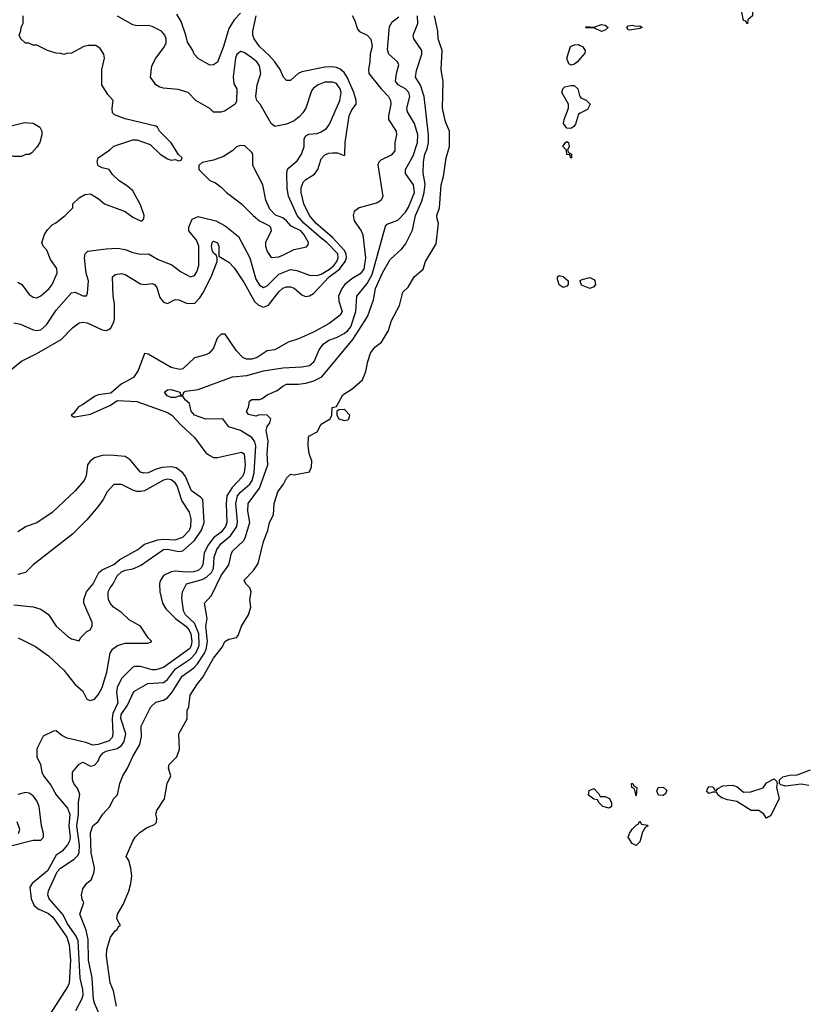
# Model space of a CAD drawing. Header units: inches. Extents: x 2348352 to 2479776, y 460422 to 613655.
# Tile 534 of 590: x 2447081 to 2451182, y 583680 to 588810. Entities that reach past the tile are written whole.
import ezdxf

# ---------------------------------------------------------------- set-up
doc = ezdxf.new("R2010")
doc.units = ezdxf.units.IN
doc.header["$MEASUREMENT"] = 0
doc.layers.add('C4548', color=7, linetype='Continuous')
doc.layers.add('C4558', color=7, linetype='Continuous')

msp = doc.modelspace()

# ---------------------------------------------------------------- linework, layer by layer
at = {"layer": 'C4548', "color": 4}
for points, elevation in [([(2447033.6, 586986.4), (2447090, 587031), (2447170, 587071), (2447295.9, 587144.1), (2447355.5, 587204.5), (2447390, 587230.8), (2447410, 587234), (2447432, 587230), (2447510, 587193.4), (2447530, 587190.6), (2447544.5, 587195.5), (2447555.1, 587204.9), (2447569.4, 587230), (2447573.6, 587250), (2447573.6, 587330), (2447567.3, 587370), (2447564, 587470), (2447577.2, 587482.8), (2447610, 587487.7), (2447630, 587482), (2447710, 587434), (2447730, 587430.8), (2447770, 587434.8), (2447782, 587430), (2447794.4, 587414.4), (2447810, 587362), (2447830, 587338), (2447850, 587331.3), (2447890, 587352), (2447908.7, 587351.3), (2447950, 587334), (2447990, 587331), (2448018.7, 587361.3), (2448034, 587386), (2448077, 587470), (2448109.2, 587550), (2448109, 587569), (2448103.1, 587583.1), (2448090, 587593.2), (2448083, 587610), (2448079.7, 587630), (2448083.6, 587650), (2448090, 587656.4), (2448110, 587646.8), (2448117.6, 587630), (2448118, 587578), (2448170, 587546.8), (2448198, 587518), (2448250, 587438.8), (2448302.5, 587342.5), (2448323.4, 587323.4), (2448350, 587313), (2448376.9, 587323.1), (2448430, 587393), (2448450, 587410.5), (2448470, 587419.1), (2448490, 587419.1), (2448510, 587410.6), (2448550, 587377.3), (2448568.3, 587368.3), (2448590, 587370.6), (2448610, 587384), (2448692.1, 587470), (2448746.4, 587510), (2448776.1, 587550), (2448782.2, 587570), (2448780.3, 587590), (2448769.8, 587610), (2448710, 587674.8), (2448622.4, 587750), (2448589.6, 587790), (2448559.6, 587850), (2448545.6, 587910), (2448546.2, 587933.8), (2448556.6, 587963.4), (2448570, 587977.3), (2448615.3, 588004.7), (2448632.3, 588030), (2448650, 588084.7), (2448670, 588106), (2448690, 588114.8), (2448710, 588117.3), (2448736.3, 588116.3), (2448770, 588102), (2448774, 588106), (2448776.2, 588170), (2448796.2, 588310), (2448810, 588341), (2448833.2, 588370), (2448832.7, 588390), (2448820.5, 588430), (2448786.8, 588506.8), (2448770, 588534.5), (2448750, 588551.8), (2448730, 588560.5), (2448710, 588564.7), (2448670, 588562.4), (2448550, 588538), (2448530, 588529.3), (2448490, 588494), (2448470, 588494), (2448454, 588510), (2448437.2, 588550), (2448409.3, 588590), (2448382, 588622), (2448329.4, 588670), (2448302, 588710), (2448295.1, 588730), (2448294.5, 588750), (2448312, 588830)], 64), ([(2447050, 587231), (2447084.5, 587224.5), (2447150, 587194), (2447170, 587190.7), (2447190, 587194.8), (2447219.3, 587220.7), (2447270, 587296), (2447350, 587386.8), (2447370, 587390.8), (2447410, 587371), (2447428.4, 587371.6), (2447434, 587386), (2447438, 587450), (2447426.6, 587490), (2447418, 587570), (2447421.2, 587590), (2447436, 587604), (2447530, 587617.1), (2447590, 587619.3), (2447630, 587613), (2447670, 587597.1), (2447710, 587588), (2447750.5, 587590.5), (2447801.1, 587561.1), (2447872.3, 587532.3), (2447917.5, 587497.5), (2447970, 587471), (2447990, 587478), (2448003.7, 587496.3), (2448014, 587530), (2448014, 587630), (2448000.7, 587660.7), (2447962, 587710), (2447962, 587730), (2447978, 587770), (2448010, 587784.7), (2448102, 587762), (2448150, 587736), (2448220.7, 587680.7), (2448278.4, 587570), (2448310, 587458.8), (2448330, 587427.3), (2448350, 587415.5), (2448370, 587423), (2448430, 587484.4), (2448490, 587508.2), (2448524.1, 587504.1), (2448590, 587479.3), (2448630, 587477.6), (2448650, 587484.2), (2448694.3, 587510), (2448717.2, 587530), (2448732.1, 587550), (2448739.7, 587570), (2448737.7, 587590), (2448680.5, 587650), (2448650, 587671.1), (2448559.7, 587750), (2448525.1, 587790), (2448479.6, 587890), (2448474, 587930), (2448472, 588010), (2448475.1, 588030), (2448481.3, 588038.7), (2448524.7, 588075.3), (2448547.3, 588110), (2448562, 588150), (2448561.2, 588190), (2448570, 588204.7), (2448586.6, 588213.4), (2448630, 588218), (2448650, 588225.5), (2448677.4, 588242.6), (2448694.5, 588265.5), (2448747.8, 588390), (2448754.7, 588430), (2448749.6, 588450), (2448730, 588477), (2448710, 588485.1), (2448670, 588485.1), (2448634.8, 588470), (2448610, 588452.7), (2448600.7, 588439.3), (2448570.4, 588349.7), (2448555.8, 588324.2), (2448536.7, 588303.3), (2448510, 588284), (2448470, 588265.2), (2448410, 588254), (2448390, 588268.7), (2448332.3, 588370), (2448315.1, 588390), (2448309.5, 588409.5), (2448318, 588470), (2448336.2, 588530), (2448329.6, 588570), (2448315.6, 588590), (2448290, 588611.8), (2448250, 588639.3), (2448230, 588645.2), (2448210.5, 588629.5), (2448204.4, 588610), (2448192.8, 588512.8), (2448196.3, 588476.3), (2448210.8, 588449.2), (2448210, 588386), (2448202, 588370), (2448150, 588335.3), (2448128.4, 588328.4), (2448090, 588328.7), (2448070, 588348), (2447998, 588390), (2447958, 588430), (2447906.3, 588446.3), (2447830, 588453.2), (2447810, 588459), (2447788.7, 588470), (2447762, 588510), (2447769, 588570), (2447789.2, 588610), (2447833.1, 588666.9), (2447843.7, 588690), (2447843.7, 588710), (2447837.2, 588730), (2447819, 588750), (2447770, 588775.1), (2447750, 588779.3), (2447690, 588779), (2447670, 588784), (2447590, 588829.2)], 68), ([(2447070, 587442), (2447092, 587430), (2447130, 587378), (2447150, 587364.7), (2447170, 587361), (2447190, 587371), (2447233.2, 587410), (2447249, 587430), (2447275.3, 587490), (2447273.6, 587513.6), (2447240.2, 587560.2), (2447222, 587610), (2447202, 587630), (2447195.3, 587650), (2447209.3, 587690.7), (2447224.7, 587715.3), (2447250, 587742), (2447268.9, 587751.1), (2447318, 587790), (2447358, 587830), (2447358, 587850), (2447390, 587882), (2447420.4, 587899.6), (2447450, 587902), (2447490, 587878), (2447522, 587850), (2447630, 587811.3), (2447670, 587782), (2447710, 587762), (2447718, 587762), (2447727.3, 587772.7), (2447728, 587790), (2447710, 587846), (2447670, 587918), (2447642, 587942), (2447598, 587970), (2447563.1, 588003.1), (2447546, 588030), (2447510, 588039), (2447489.2, 588049.2), (2447484, 588070), (2447490, 588091.3), (2447550, 588132), (2447570, 588151.3), (2447670, 588184.7), (2447690, 588184.7), (2447759.8, 588159.8), (2447812, 588110), (2447850, 588086), (2447870, 588078), (2447890, 588082), (2447910, 588074), (2447922, 588078), (2447926, 588090), (2447908, 588108), (2447870, 588168), (2447808.9, 588228.9), (2447798, 588250), (2447790, 588255.3), (2447630, 588294), (2447574.6, 588314.6), (2447564.7, 588324.7), (2447562, 588350), (2447568, 588390), (2447540.2, 588420.2), (2447508, 588470), (2447508.4, 588548.4), (2447522, 588610), (2447518, 588630), (2447500.4, 588660.4), (2447476.4, 588676.4), (2447436.4, 588676.4), (2447414, 588670), (2447350, 588635.3), (2447325.4, 588634.6), (2447310, 588628.7), (2447294.6, 588634.6), (2447270, 588635.3), (2447226, 588650), (2447170, 588678), (2447150, 588678), (2447127.3, 588687.3), (2447110, 588688), (2447086, 588710), (2447078, 588730), (2447087.3, 588752.7), (2447088.4, 588771.6), (2447098, 588790), (2447098, 588830)], 72), ([(2448812.5, 588832.5), (2448824, 588810), (2448840.2, 588760.2), (2448849.5, 588749.5), (2448890, 588729.2), (2448909.5, 588709.5), (2448916.2, 588670), (2448905.1, 588630), (2448904.2, 588590), (2448896.2, 588550), (2448899.5, 588530), (2448962.9, 588450), (2449000.9, 588410), (2449012, 588390), (2449013.6, 588370), (2449001.3, 588310), (2449001.6, 588290), (2449040.9, 588230), (2449042.7, 588210), (2449034, 588170), (2449033.6, 588126.4), (2449015.5, 588104.5), (2448961.3, 588078.7), (2448951.4, 588068.6), (2448946.1, 588053.9), (2448971.9, 587888.1), (2448962.7, 587870), (2448943.3, 587856.7), (2448848.7, 587830), (2448822, 587810), (2448817.2, 587790), (2448822.5, 587762.5), (2448859.3, 587710), (2448866.6, 587690), (2448880.5, 587570), (2448873, 587510), (2448854, 587486), (2448810, 587459.5), (2448774, 587430), (2448757.6, 587410), (2448740.5, 587370), (2448743, 587343), (2448759.3, 587290), (2448750, 587271.3), (2448692.6, 587227.4), (2448610, 587182.4), (2448532.9, 587147.1), (2448478, 587130), (2448409.1, 587090.9), (2448370, 587084.7), (2448318, 587050), (2448290, 587041), (2448262, 587042), (2448242, 587050), (2448210, 587084.7), (2448150, 587171.3), (2448130, 587171), (2448109.3, 587150), (2448090, 587098), (2448066.8, 587073.2), (2448050, 587064), (2447991.7, 587048.3), (2447930, 586990.8), (2447912.5, 586987.5), (2447870, 586998), (2447750, 587067.3), (2447730, 587071.3), (2447697.7, 586982.3), (2447673.6, 586946.4), (2447609.6, 586910.4), (2447555.1, 586864.9), (2447490, 586856), (2447470, 586846.8), (2447413.6, 586806.4), (2447386.5, 586793.5), (2447361.2, 586758.8), (2447349.2, 586750), (2447361.2, 586741.2), (2447370, 586741.2), (2447450, 586755.6), (2447550, 586800.5), (2447590, 586825.6), (2447690, 586820.5), (2447850, 586762.7), (2447873.2, 586750), (2447919.1, 586699.1), (2447990, 586634), (2448050, 586554), (2448070, 586539), (2448090, 586529.2), (2448110, 586529.3), (2448236, 586556), (2448250, 586548), (2448255.4, 586490), (2448250, 586451.3), (2448241.3, 586430), (2448187.3, 586372.7), (2448159.7, 586330), (2448156, 586290), (2448159.7, 586190), (2448152.8, 586170), (2448130, 586140.3), (2448089.7, 586110), (2448060.4, 586070), (2448041, 586030), (2448034.7, 585970), (2448026.1, 585953.9), (2448010, 585941.1), (2447986.5, 585933.5), (2447950, 585931.4), (2447890, 585937), (2447870, 585934), (2447830, 585914.9), (2447812.7, 585887.3), (2447808.3, 585870), (2447809.7, 585829.7), (2447823.7, 585770), (2447841.3, 585741.3), (2447891.1, 585690), (2447945.1, 585650), (2447963.5, 585630), (2447972, 585610), (2447977.6, 585570), (2447974.2, 585550), (2447965.8, 585534.2), (2447830, 585434.9), (2447790, 585422), (2447770, 585422), (2447710, 585439.5), (2447680.1, 585439.9), (2447670, 585436.3), (2447610, 585378.4), (2447587.6, 585330), (2447584.9, 585304.9), (2447591, 585250), (2447565.5, 585194.5), (2447562.2, 585170), (2447566.3, 585090), (2447561.6, 585070), (2447547, 585053), (2447490, 585033.7), (2447462, 585030), (2447424.4, 585044.4), (2447327.3, 585067.3), (2447300.4, 585080.4), (2447270, 585104.7), (2447256.4, 585103.6), (2447203.1, 585076.9), (2447169.5, 585010.5), (2447169.6, 584970), (2447189.3, 584930), (2447195.1, 584890), (2447204.5, 584870), (2447242, 584822), (2447271.3, 584771.3), (2447330, 584702.7), (2447341.1, 584670), (2447335.6, 584610), (2447342.6, 584550), (2447339.7, 584530), (2447330, 584510.7), (2447302, 584478), (2447270, 584457), (2447225.3, 584374.7), (2447145.2, 584310), (2447133.2, 584290), (2447140.9, 584230), (2447155.3, 584195.3), (2447177.4, 584177.4), (2447230, 584153), (2447253.9, 584133.9), (2447326.2, 584030), (2447338.5, 583990), (2447345.3, 583910), (2447338.3, 583790), (2447329.8, 583770.2), (2447239, 583630)], 56), ([(2447372.5, 583647.5), (2447406.6, 583710), (2447411.3, 583730), (2447410, 583758), (2447396.2, 583816.2), (2447384.7, 584010), (2447375.4, 584035.4), (2447330, 584099.5), (2447307, 584147), (2447233.2, 584230), (2447227, 584250), (2447230, 584271.3), (2447276, 584370), (2447293.2, 584390), (2447364.4, 584435.6), (2447383.9, 584456.1), (2447389.7, 584470.3), (2447392.4, 584510), (2447378.7, 584610), (2447386.4, 584670), (2447386.3, 584733.7), (2447393.2, 584773.2), (2447383.1, 584803.1), (2447362, 584830), (2447355.3, 584850), (2447355.3, 584890), (2447390, 584932), (2447410, 584942), (2447450, 584921), (2447470, 584926), (2447490, 584946), (2447498.4, 584970), (2447514.5, 584990), (2447530, 584998.9), (2447587.7, 585012.3), (2447610.8, 585029.2), (2447624.7, 585050), (2447634, 585090), (2447607.1, 585170), (2447609.7, 585190), (2447642, 585238), (2447675.3, 585310), (2447748, 585352), (2447830, 585357.1), (2447850, 585373), (2447892.5, 585427.5), (2447970, 585479.6), (2447998.2, 585510), (2448014.6, 585550), (2448012.7, 585610), (2447990, 585665.6), (2447944.5, 585710), (2447934, 585730), (2447924.7, 585795.3), (2447928.7, 585830), (2447949.2, 585870), (2448030, 585892.9), (2448054, 585906), (2448078.9, 585930), (2448089.7, 585950), (2448093.3, 586010), (2448106.3, 586050), (2448130, 586080.4), (2448178.3, 586121.7), (2448211.1, 586170), (2448214.6, 586194.6), (2448206.2, 586290), (2448215.4, 586330), (2448230, 586348.5), (2448279.7, 586390), (2448290.7, 586409.3), (2448301.5, 586450), (2448311, 586590), (2448305.4, 586610), (2448290, 586633.6), (2448230, 586669.2), (2448170, 586688), (2448138, 586730), (2448050, 586729.5), (2447990, 586749.5), (2447972.7, 586770), (2447964, 586810), (2447942, 586830), (2447930, 586848), (2447910, 586848.7), (2447890, 586841.2), (2447870, 586840.9), (2447848.7, 586850), (2447835.3, 586870), (2447850, 586881), (2447870, 586884), (2447914, 586870), (2447918, 586858), (2447930, 586854), (2447935.3, 586870), (2447945.6, 586874.4), (2448010, 586884), (2448188, 586950), (2448263, 586957), (2448350, 586981.3), (2448450, 586996.9), (2448550, 587001.1), (2448590, 587008.5), (2448613.6, 587030), (2448640.9, 587090), (2448661, 587119), (2448690, 587140.5), (2448730, 587154.4), (2448770, 587175.8), (2448790, 587190.4), (2448805.1, 587210), (2448831.2, 587290), (2448836, 587370), (2448890, 587434.9), (2448916.6, 587483.4), (2448985.6, 587734.4), (2448994.6, 587745.4), (2449050, 587766), (2449090, 587807.3), (2449106.1, 587833.9), (2449136.3, 587910), (2449131.5, 587950), (2449089.5, 588009.5), (2449089.4, 588029.4), (2449130, 588101), (2449151.3, 588170), (2449154.3, 588210), (2449136.2, 588270), (2449099.3, 588330), (2449096, 588350), (2449112, 588410), (2449106.6, 588430), (2449089.2, 588450), (2449051.3, 588471.3), (2449037, 588490), (2449042, 588530), (2449055.1, 588575.1), (2449048.7, 588590), (2449002.7, 588630), (2448995.5, 588655.5), (2449005.6, 588774.4), (2449020.7, 588799.3), (2449055.3, 588824.7)], 52), ([(2447495.1, 583630), (2447470, 583685.2), (2447465.3, 583705.3), (2447457.1, 583817.1), (2447438.3, 583910), (2447436.9, 584016.9), (2447426.5, 584066.5), (2447394, 584150), (2447414, 584210), (2447406, 584226), (2447402.7, 584250), (2447410, 584282), (2447430, 584311), (2447455.3, 584330), (2447469.2, 584370), (2447469.3, 584390.7), (2447453.3, 584470), (2447450, 584574), (2447462, 584610), (2447490, 584632), (2447514, 584670), (2447549.2, 584710), (2447569.4, 584750.6), (2447589.2, 584770.8), (2447601.2, 584830), (2447617.2, 584870), (2447642.7, 584910), (2447670, 584971.3), (2447707, 585033), (2447715.5, 585075.5), (2447713.2, 585130), (2447763.7, 585230), (2447790, 585253.4), (2447830, 585264.9), (2447850, 585277.3), (2447874.5, 585305.5), (2447926, 585390), (2447987, 585433), (2448005.7, 585454.3), (2448043.1, 585510), (2448051.1, 585530), (2448057.7, 585570), (2448049.7, 585650.3), (2448057.2, 585690), (2448042.7, 585770), (2448079.3, 585810), (2448130, 585914), (2448169.5, 585970), (2448182.9, 586030), (2448190, 586042.8), (2448245.6, 586094.4), (2448255.1, 586110), (2448279.5, 586190), (2448267.8, 586250), (2448269.6, 586290), (2448329.7, 586370), (2448372, 586490), (2448369.6, 586549.6), (2448375.1, 586615.1), (2448364, 586670), (2448368.7, 586690), (2448384, 586710), (2448388.7, 586730), (2448369, 586749), (2448330, 586751.8), (2448310, 586745.1), (2448272.3, 586752.3), (2448261.2, 586770), (2448272.3, 586790), (2448278, 586822), (2448290, 586831.3), (2448330, 586830.7), (2448343.7, 586836.3), (2448370, 586854.8), (2448422, 586878), (2448450, 586901), (2448470, 586910.8), (2448530, 586910.6), (2448570, 586917.1), (2448611.5, 586928.5), (2448653.2, 586950), (2448815.9, 587144.1), (2448878.5, 587241.5), (2448892.7, 587267.3), (2448923.6, 587350), (2448934, 587410), (2448970, 587490.7), (2449010, 587561), (2449070, 587616), (2449090, 587641), (2449125.6, 587714.4), (2449141.7, 587790), (2449174.7, 587865.3), (2449187.4, 587910), (2449192.6, 587952.6), (2449182.4, 588010), (2449183.6, 588070), (2449189.7, 588110), (2449202.5, 588137.5), (2449209.7, 588170.3), (2449209.7, 588210), (2449186.3, 588410), (2449168.3, 588468.3), (2449142, 588510), (2449146.3, 588546.3), (2449175.1, 588630), (2449175.1, 588650), (2449133.2, 588710), (2449129.2, 588730), (2449154, 588790), (2449151.5, 588830)], 48), ([(2447585.2, 583670), (2447569, 583750), (2447552.5, 583792.5), (2447532.3, 583930), (2447534.8, 583965.2), (2447553.2, 584030), (2447577.2, 584062.8), (2447588, 584070), (2447595.3, 584084.7), (2447606, 584090), (2447585.6, 584125.6), (2447589.1, 584149.1), (2447619.5, 584200.5), (2447649, 584270), (2447659, 584310), (2447664, 584350), (2447659, 584390), (2447649.1, 584429.1), (2447635.3, 584450), (2447669, 584530), (2447682, 584550), (2447705.6, 584574.4), (2447740.2, 584599.8), (2447783.1, 584616.9), (2447792.9, 584627.1), (2447794, 584650), (2447788.7, 584670), (2447795.3, 584690), (2447834, 584750), (2447848.9, 584831.1), (2447868, 584870), (2447855.3, 584910), (2447859, 584930), (2447899, 584970), (2447913.2, 585010), (2447909, 585090), (2447952.1, 585167.9), (2447953.2, 585210), (2447961.2, 585230), (2447969, 585290), (2448006, 585350), (2448034.9, 585385.1), (2448090, 585482.8), (2448136.6, 585543.4), (2448149.6, 585570.4), (2448170, 585582), (2448209.4, 585590.6), (2448218.4, 585601.6), (2448236.2, 585650), (2448271.8, 585710), (2448283.6, 585750), (2448279.5, 585790), (2448286, 585830), (2448279, 585850), (2448258, 585870), (2448248.7, 585890), (2448298.9, 585941.1), (2448322.5, 585977.5), (2448350, 586092), (2448372.1, 586147.9), (2448382, 586190), (2448402.7, 586230), (2448406, 586290), (2448425.2, 586350), (2448454, 586390), (2448470, 586422), (2448490, 586442), (2448510, 586438), (2448590, 586454), (2448600.4, 586479.6), (2448602, 586510), (2448588.7, 586550), (2448582, 586590), (2448584.7, 586635.3), (2448590, 586642), (2448630, 586662), (2448650, 586702), (2448698, 586730), (2448706, 586750), (2448708, 586790), (2448730, 586794), (2448764.1, 586855.9), (2448812.5, 586887.5), (2448865.6, 586934.4), (2448883.6, 586976.4), (2448893.2, 587030), (2448906.6, 587073.4), (2448930, 587104.7), (2448964, 587130), (2449001.2, 587190), (2449017.5, 587242.5), (2449058.4, 587321.6), (2449076, 587390), (2449102.7, 587417.3), (2449134, 587470), (2449182, 587510), (2449194, 587550), (2449250, 587642), (2449261.2, 587750), (2449254, 587770), (2449253.2, 587790), (2449266.6, 587830), (2449276, 587950), (2449287.2, 587992.8), (2449301.2, 588090), (2449319.5, 588150), (2449319.3, 588230), (2449298, 588278), (2449282, 588350), (2449285.6, 588485.6), (2449275.1, 588550), (2449280.9, 588650), (2449259, 588710), (2449257.2, 588750), (2449241.2, 588830)], 44), ([(2448230, 588843.7), (2448198, 588810), (2448170, 588764), (2448141.6, 588670), (2448110.5, 588589.5), (2448090, 588575.3), (2448070, 588574), (2448010, 588608.7), (2447988.7, 588630), (2447982, 588650), (2447953.6, 588693.6), (2447946, 588730), (2447921.5, 588801.5), (2447898.9, 588838.9)], 64), ([(2450000, 588608.3), (2449984.7, 588590), (2449970, 588579), (2449950, 588574), (2449940.9, 588580.9), (2449929, 588610), (2449949.6, 588670.4), (2449970, 588678.8), (2449990, 588680.7), (2450000, 588675.7)], 36), ([(2450000, 588323.4), (2449990, 588318), (2449974.4, 588265.6), (2449966.8, 588253.2), (2449950, 588244), (2449930, 588245.2), (2449912.7, 588270), (2449915.1, 588290), (2449939, 588350), (2449939, 588370), (2449904, 588430), (2449908.7, 588450), (2449920.1, 588459.9), (2449950, 588467.7), (2449967.3, 588467.3), (2449986.8, 588450), (2449995.3, 588415.3), (2450000, 588408.5)], 36), ([(2450000, 587447.1), (2449999, 587450), (2450000, 587450.7)], 36), ([(2447072, 585590), (2447163.5, 585543.5), (2447230, 585496), (2447310, 585421), (2447368.5, 585348.5), (2447410, 585310.8), (2447430.5, 585270.5), (2447450, 585263), (2447470, 585270.6), (2447490, 585293), (2447510.8, 585330), (2447534.2, 585410), (2447551, 585509), (2447564.2, 585530), (2447590, 585548.9), (2447630, 585561.7), (2447750, 585561), (2447768, 585570), (2447749.1, 585589.1), (2447709, 585650), (2447650, 585683.7), (2447610, 585722), (2447569.7, 585749.7), (2447552.3, 585770), (2447542.9, 585790), (2447540.7, 585810), (2447541.6, 585830), (2447551.6, 585850), (2447567.8, 585870), (2447588.3, 585911.7), (2447610, 585933.8), (2447630, 585942.3), (2447670, 585948.7), (2447710, 585967), (2447830, 586048.9), (2447850, 586051.3), (2447910, 586038.9), (2447930, 586043.1), (2447990, 586096.5), (2448027.1, 586150), (2448040.4, 586190), (2448033.6, 586310), (2448022.7, 586322.7), (2447975.8, 586355.8), (2447944, 586430), (2447929.6, 586450), (2447895, 586475.1), (2447870, 586479.7), (2447823.2, 586476.8), (2447791.5, 586468.5), (2447750, 586449.6), (2447727.6, 586447.6), (2447710, 586452.7), (2447656.3, 586516.3), (2447630, 586535.1), (2447550, 586542), (2447510, 586539.5), (2447470, 586526.6), (2447446.8, 586510), (2447434, 586490), (2447427.1, 586432.9), (2447416, 586410), (2447370, 586355.3), (2447250, 586242), (2447170, 586188.7), (2447114, 586170), (2447070, 586142)], 64), ([(2447050, 585761), (2447150, 585751.3), (2447190, 585738), (2447230.7, 585710.7), (2447271.3, 585650), (2447330, 585598), (2447350, 585584.7), (2447390, 585574), (2447398, 585590), (2447430, 585622), (2447448.4, 585631.6), (2447458, 585650), (2447458, 585670), (2447414, 585770), (2447414, 585790), (2447429, 585830), (2447464, 585870), (2447493.2, 585930), (2447510, 585944), (2447570, 585970.8), (2447602.4, 585997.6), (2447695.3, 586050), (2447730, 586078), (2447800.1, 586099.9), (2447830, 586103.1), (2447890, 586100.4), (2447930, 586114.4), (2447965.6, 586150), (2447971.6, 586170), (2447974, 586210), (2447964.4, 586244.4), (2447925.4, 586305.4), (2447901.2, 586381.2), (2447890, 586397.2), (2447870, 586412), (2447850, 586416.2), (2447830, 586411.8), (2447730, 586355.1), (2447710, 586352.3), (2447690, 586352.7), (2447670, 586359.3), (2447610, 586389), (2447570, 586388.7), (2447536, 586350), (2447516, 586310), (2447487.9, 586272.1), (2447430, 586204), (2447356, 586130), (2447150.9, 585969.1), (2447110, 585929.3), (2447070, 585919.3)], 68), ([(2447034.7, 584505.3), (2447150, 584536), (2447190, 584535.5), (2447204.5, 584550), (2447204.7, 584570), (2447193.7, 584610), (2447182.6, 584710), (2447170, 584740.9), (2447150, 584767), (2447130, 584779.5), (2447110, 584783.7), (2447070, 584774)], 64), ([(2447074, 584570), (2447082, 584590), (2447068, 584630)], 68)]:
    msp.add_lwpolyline(points, dxfattribs=dict(at, elevation=elevation))
for points, elevation in [([(2447050, 588098), (2447010, 588108.7), (2446990, 588108.7), (2446938, 588130), (2446918, 588170), (2446928, 588190), (2447030, 588256), (2447105.6, 588274.4), (2447150, 588270.8), (2447184.7, 588250), (2447196, 588230), (2447196, 588210), (2447184.7, 588170), (2447170, 588146), (2447143.6, 588116.4), (2447130, 588108), (2447112.7, 588107.3), (2447090, 588098)], 72), ([(2448230, 588155.3), (2448210, 588148), (2448190.9, 588129.1), (2448142, 588098), (2448090, 588079), (2448030, 588066), (2448014, 588050), (2448014, 588030), (2448070, 587972), (2448099.8, 587959.8), (2448130, 587938), (2448158, 587910), (2448236, 587850), (2448296, 587790), (2448330, 587762.8), (2448378.5, 587738.5), (2448386, 587730), (2448390.8, 587710), (2448360.7, 587650), (2448360.7, 587630), (2448370, 587602), (2448390, 587572), (2448430, 587574.8), (2448450, 587584), (2448510, 587613.4), (2448573.6, 587626.4), (2448582, 587638), (2448584, 587650), (2448561.6, 587690), (2448544.5, 587710), (2448494.5, 587734.5), (2448470, 587762.7), (2448450, 587777), (2448411.8, 587791.8), (2448382.9, 587822.9), (2448362, 587870), (2448346, 587950), (2448294, 588050), (2448294, 588110), (2448290, 588118), (2448253.6, 588153.6)], 72), ([(2449950, 588089.2), (2449946, 588106), (2449930, 588108), (2449928, 588130), (2449909.4, 588149.4), (2449922, 588170), (2449930, 588174.8), (2449938, 588170), (2449942, 588150), (2449934, 588130), (2449938, 588118), (2449954, 588110), (2449954, 588090)], 36), ([(2449910, 587414), (2449889.5, 587429.5), (2449881.2, 587458.8), (2449882, 587470), (2449890, 587478), (2449910, 587471.3), (2449936, 587450), (2449936, 587430), (2449930, 587422)], 36), ([(2448770, 586779), (2448742, 586778), (2448732, 586768), (2448731.3, 586750), (2448742, 586730), (2448770, 586721), (2448790, 586726), (2448795.3, 586730), (2448799, 586750), (2448775.5, 586775.5)], 44)]:
    msp.add_lwpolyline(points, close=True, dxfattribs=dict(at, elevation=elevation))
at = {"layer": 'C4558', "color": 4, "elevation": 36}
for points in [[(2450870, 588788.7), (2450862, 588802), (2450850, 588806), (2450841.2, 588850), (2450844.1, 588875.9), (2450870, 588898), (2450890, 588892), (2450897.3, 588870), (2450896, 588830), (2450872, 588810)], [(2450110, 588749.4), (2450070, 588768), (2450030, 588766), (2450030, 588774), (2450070, 588771.3), (2450110, 588786), (2450130, 588781), (2450144.7, 588770), (2450130, 588755.3)], [(2450290, 588776), (2450310, 588778), (2450322, 588770), (2450310, 588764), (2450256.4, 588756.4), (2450250, 588758), (2450242, 588770), (2450250, 588778), (2450270, 588781)], [(2450970, 584649.2), (2450955.3, 584670), (2450930, 584689), (2450890, 584689), (2450815.9, 584735.9), (2450765.6, 584745.6), (2450736.5, 584756.5), (2450718, 584770), (2450710, 584786), (2450690, 584786), (2450670, 584778), (2450658, 584790), (2450660.4, 584799.6), (2450670, 584814), (2450687.3, 584812.7), (2450694, 584810), (2450698, 584798), (2450710, 584794), (2450716.4, 584803.6), (2450742.5, 584817.5), (2450790, 584822.4), (2450814.2, 584814.2), (2450850, 584786), (2450887.1, 584787.1), (2450951.5, 584808.5), (2450970, 584834.8), (2451010, 584854), (2451022, 584842), (2451024.7, 584830), (2451021, 584810), (2451034.9, 584750), (2450990, 584662)], [(2450150, 584702), (2450118, 584710), (2450098, 584730), (2450090, 584746), (2450070, 584748), (2450042, 584770), (2450045.6, 584794.4), (2450070, 584804.7), (2450096.9, 584776.9), (2450103.6, 584763.6), (2450130, 584762), (2450152.7, 584752.7), (2450162, 584730), (2450162, 584710)], [(2450290, 584766), (2450282, 584802), (2450268, 584810), (2450266, 584830), (2450268.9, 584831.1), (2450274, 584830), (2450278, 584818), (2450294, 584810)], [(2450430, 584768), (2450408, 584770), (2450398, 584790), (2450406, 584810), (2450431.6, 584811.6), (2450450, 584794), (2450443.6, 584776.4)], [(2450290, 584508), (2450270, 584518), (2450248.7, 584550), (2450255.3, 584570), (2450270, 584592), (2450290, 584614), (2450302, 584618), (2450310, 584634), (2450318, 584618), (2450350, 584614), (2450354, 584610), (2450338, 584602), (2450323.6, 584576.4), (2450310, 584526)]]:
    msp.add_lwpolyline(points, close=True, dxfattribs=at)
for points in [[(2450000, 588675.7), (2450011.3, 588670), (2450024.7, 588650), (2450023.6, 588636.4), (2450000, 588608.3)], [(2450000, 588408.5), (2450003.5, 588403.5), (2450030.9, 588390.9), (2450051.3, 588370), (2450036.9, 588343.1), (2450000, 588323.4)], [(2450000, 587450.7), (2450010, 587457.3), (2450050, 587467.3), (2450070, 587456), (2450076, 587450), (2450078.8, 587430), (2450070, 587419), (2450050, 587409.4), (2450007, 587427), (2450000, 587447.1)], [(2451190, 584819.5), (2451150, 584826.6), (2451070, 584817.2), (2451044, 584824), (2451038, 584830), (2451038, 584850), (2451054, 584866), (2451090, 584874), (2451130, 584874.8), (2451198, 584902)]]:
    msp.add_lwpolyline(points, dxfattribs=at)

doc.saveas('drawing.dxf')
